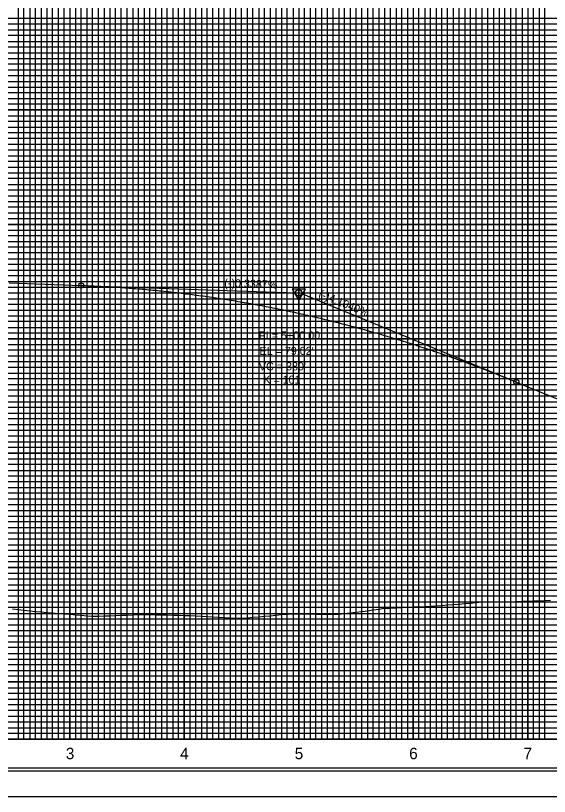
# Model space of a CAD drawing. Extents: x 2345490 to 2445302, y 465165 to 573888.
# Drawn here: x 2411148 to 2411614, y 553229 to 553912 of the extents above; entities that cross this region are included whole.
import ezdxf

# ---------------------------------------------------------------- set-up
doc = ezdxf.new("R2010")
doc.units = 0
for name, color, linetype in [('Old_Level_1', 7, 'Continuous'), ('Old_Level_18', 7, 'Continuous'), ('Old_Level_2', 7, 'Continuous'), ('Old_Level_41', 7, 'Continuous'), ('Old_Level_42', 7, 'Continuous'), ('Old_Level_43', 7, 'Continuous'), ('Old_Level_50', 7, 'Continuous'), ('Old_Level_51', 7, 'Continuous'), ('Old_Level_57', 7, 'Continuous'), ('Old_Level_63', 7, 'Continuous')]:
    doc.layers.add(name, color=color, linetype=linetype)

msp = doc.modelspace()

# ---------------------------------------------------------------- linework, layer by layer
at = {"layer": 'Old_Level_1'}
for points in [[(2411395.325, 553388.642), (2411400.325, 553388.628), (2411405.325, 553388.614), (2411410.325, 553388.532), (2411415.325, 553388.446), (2411420.325, 553388.35975), (2411425.325, 553388.27375), (2411430.325, 553388.4035), (2411435.325, 553389.0265), (2411440.325, 553389.6495), (2411445.325, 553390.2725), (2411450.325, 553390.8955), (2411455.325, 553391.5185), (2411460.325, 553392.1415), (2411465.325, 553392.863), (2411470.325, 553393.596), (2411475.325, 553393.8075), (2411480.325, 553394.0165), (2411485.325, 553394.26125), (2411490.325, 553394.50575), (2411495.325, 553394.7505), (2411500.325, 553394.995), (2411505.325, 553395.2395), (2411510.325, 553395.484), (2411515.325, 553395.77925), (2411520.325, 553396.16225), (2411525.325, 553396.545), (2411530.325, 553396.9275), (2411535.325, 553397.3095), (2411540.325, 553397.691), (2411545.325, 553398.1995), (2411550.325, 553398.758), (2411555.325, 553399.315), (2411560.325, 553399.38275), (2411565.325, 553399.38275), (2411570.325, 553399.38125), (2411575.325, 553399.37875), (2411580.325, 553399.3745), (2411585.325, 553399.52325), (2411590.325, 553399.687), (2411595.325, 553399.8505), (2411600.325, 553400.0215), (2411605.325, 553400.2075), (2411610.325, 553400.418), (2411615.325, 553400.84575)], [(2411145.325, 553393.193), (2411150.325, 553392.41375), (2411155.325, 553391.83725), (2411160.325, 553391.38025), (2411165.325, 553390.9235), (2411170.325, 553390.4665), (2411175.325, 553390.01525), (2411180.325, 553389.60575), (2411185.325, 553389.1965), (2411190.325, 553388.787), (2411195.325, 553388.37775), (2411200.325, 553387.96825), (2411205.325, 553387.559), (2411210.325, 553387.1495), (2411215.325, 553386.74025), (2411220.325, 553386.72375), (2411225.325, 553386.91875), (2411230.325, 553387.11375), (2411235.325, 553387.309), (2411240.325, 553387.504), (2411245.325, 553387.69925), (2411250.325, 553387.89425), (2411255.325, 553388.08925), (2411260.325, 553388.236), (2411265.325, 553388.11475), (2411270.325, 553387.9935), (2411275.325, 553387.87225), (2411280.325, 553387.751), (2411285.325, 553387.6295), (2411290.325, 553387.508), (2411295.325, 553387.38625), (2411300.325, 553387.26475), (2411305.325, 553387.02275), (2411310.325, 553386.732), (2411315.325, 553386.44125), (2411320.325, 553386.1505), (2411325.325, 553385.85975), (2411330.325, 553385.569), (2411335.325, 553385.27825), (2411340.325, 553384.9875), (2411345.325, 553384.831), (2411350.325, 553385.2565), (2411355.325, 553385.7285), (2411360.325, 553386.20025), (2411365.325, 553386.67225), (2411370.325, 553387.144), (2411375.325, 553387.616), (2411380.325, 553388.08775), (2411385.325, 553388.55975), (2411390.325, 553388.656), (2411395.325, 553388.642)]]:
    msp.add_lwpolyline(points, dxfattribs=at)
at = {"layer": 'Old_Level_18'}
msp.add_lwpolyline([(2412345.325, 554304.1845), (2410845.325, 554304.1845), (2410845.325, 553254.1845), (2412345.325, 553254.1845)], close=True, dxfattribs=at)
at = {"layer": 'Old_Level_2'}
for p, q in [((2411142.325, 553677.95375), (2411205.325, 553675.81975)), ((2411205.325, 553675.81975), (2411392.57675, 553669.4775)), ((2411585.325, 553591.4085), (2411397.86925, 553668.34025)), ((2411585.325, 553591.4085), (2411625.325, 553574.9925))]:
    msp.add_line(p, q, dxfattribs=at)
msp.add_lwpolyline([(2411401.25075, 553672.669), (2411389.50825, 553672.6545), (2411395.39175, 553662.53625)], close=True, dxfattribs=at)
for centre, radius in [((2411205.325, 553675.81975), 2.25), ((2411395.325, 553669.3845), 2.75), ((2411395.325, 553669.3845), 2.75), ((2411585.325, 553591.4085), 2.25)]:
    msp.add_circle(centre, radius, dxfattribs=at)
msp.add_spline([(2411205.325, 553675.81975), (2411212.925, 553675.53375), (2411220.525, 553675.1905), (2411228.125, 553674.79), (2411235.725, 553674.33225), (2411243.325, 553673.81725), (2411250.925, 553673.24525), (2411258.525, 553672.61575), (2411266.125, 553671.929), (2411273.725, 553671.18525), (2411281.325, 553670.384), (2411288.925, 553669.52575), (2411296.525, 553668.61), (2411304.125, 553667.63725), (2411311.725, 553666.60725), (2411319.325, 553665.52), (2411326.925, 553664.3755), (2411334.525, 553663.17375), (2411342.125, 553661.91475), (2411349.725, 553660.5985), (2411357.325, 553659.225), (2411364.925, 553657.79425), (2411372.525, 553656.3065), (2411380.125, 553654.76125), (2411387.725, 553653.15875), (2411395.325, 553651.49925), (2411402.925, 553649.7825), (2411410.525, 553648.00825), (2411418.125, 553646.177), (2411425.725, 553644.2885), (2411433.325, 553642.34275), (2411440.925, 553640.33975), (2411448.525, 553638.2795), (2411456.125, 553636.162), (2411463.725, 553633.98725), (2411471.325, 553631.75525), (2411478.925, 553629.46625), (2411486.525, 553627.11975), (2411494.125, 553624.716), (2411501.725, 553622.25525), (2411509.325, 553619.73725), (2411516.925, 553617.16175), (2411524.525, 553614.52925), (2411532.125, 553611.8395), (2411539.725, 553609.0925), (2411547.325, 553606.28825), (2411554.925, 553603.42675), (2411562.525, 553600.508), (2411570.125, 553597.532), (2411577.725, 553594.49875), (2411585.325, 553591.4085)], degree=3, dxfattribs=at)
at = {"layer": 'Old_Level_41'}
msp.add_line((2412345.325, 553279.1845), (2410845.325, 553279.1845), dxfattribs=at)
for points in [[(2411170.325, 554304.1845), (2411170.325, 553279.1845), (2411220.325, 553279.1845), (2411220.325, 554304.1845)], [(2411195.325, 554304.1845), (2411195.325, 553279.1845), (2411245.325, 553279.1845), (2411245.325, 554304.1845)], [(2411270.325, 554304.1845), (2411270.325, 553279.1845), (2411320.325, 553279.1845), (2411320.325, 554304.1845)], [(2411295.325, 554304.1845), (2411295.325, 553279.1845), (2411345.325, 553279.1845), (2411345.325, 554304.1845)], [(2411370.325, 554304.1845), (2411370.325, 553279.1845), (2411420.325, 553279.1845), (2411420.325, 554304.1845)], [(2411395.325, 554304.1845), (2411395.325, 553279.1845), (2411445.325, 553279.1845), (2411445.325, 554304.1845)], [(2411470.325, 554304.1845), (2411470.325, 553279.1845), (2411520.325, 553279.1845), (2411520.325, 554304.1845)], [(2411495.325, 554304.1845), (2411495.325, 553279.1845), (2411545.325, 553279.1845), (2411545.325, 554304.1845)], [(2411570.325, 554304.1845), (2411570.325, 553279.1845), (2411620.325, 553279.1845)], [(2411595.325, 554304.1845), (2411595.325, 553279.1845), (2411645.325, 553279.1845)], [(2412345.325, 553904.1845), (2410845.325, 553904.1845), (2410845.325, 553854.1845), (2412345.325, 553854.1845)], [(2412345.325, 553804.1845), (2410845.325, 553804.1845), (2410845.325, 553754.1845), (2412345.325, 553754.1845)], [(2412345.325, 553704.1845), (2410845.325, 553704.1845), (2410845.325, 553654.1845), (2412345.325, 553654.1845)], [(2412345.325, 553629.1845), (2410845.325, 553629.1845), (2410845.325, 553679.1845), (2412345.325, 553679.1845)], [(2412345.325, 553604.1845), (2410845.325, 553604.1845), (2410845.325, 553554.1845), (2412345.325, 553554.1845)], [(2412345.325, 553529.1845), (2410845.325, 553529.1845), (2410845.325, 553579.1845), (2412345.325, 553579.1845)], [(2412345.325, 553504.1845), (2410845.325, 553504.1845), (2410845.325, 553454.1845), (2412345.325, 553454.1845)], [(2412345.325, 553404.1845), (2410845.325, 553404.1845), (2410845.325, 553354.1845), (2412345.325, 553354.1845)], [(2412345.325, 553329.1845), (2410845.325, 553329.1845), (2410845.325, 553379.1845), (2412345.325, 553379.1845)], [(2412345.325, 553304.1845), (2410845.325, 553304.1845)]]:
    msp.add_lwpolyline(points, dxfattribs=at)
at = {"layer": 'Old_Level_42'}
for points in [[(2412345.325, 553829.1845), (2410845.325, 553829.1845), (2410845.325, 553879.1845), (2412345.325, 553879.1845)], [(2412345.325, 553729.1845), (2410845.325, 553729.1845), (2410845.325, 553779.1845), (2412345.325, 553779.1845)], [(2412345.325, 553429.1845), (2410845.325, 553429.1845), (2410845.325, 553479.1845), (2412345.325, 553479.1845)]]:
    msp.add_lwpolyline(points, dxfattribs=at)
at = {"layer": 'Old_Level_43'}
for points in [[(2411150.325, 554304.1845), (2411150.325, 553279.1845), (2411155.325, 553279.1845), (2411155.325, 554304.1845)], [(2411160.325, 554304.1845), (2411160.325, 553279.1845), (2411165.325, 553279.1845), (2411165.325, 554304.1845)], [(2411175.325, 554304.1845), (2411175.325, 553279.1845), (2411180.325, 553279.1845), (2411180.325, 554304.1845)], [(2411185.325, 554304.1845), (2411185.325, 553279.1845), (2411190.325, 553279.1845), (2411190.325, 554304.1845)], [(2411200.325, 554304.1845), (2411200.325, 553279.1845), (2411205.325, 553279.1845), (2411205.325, 554304.1845)], [(2411210.325, 554304.1845), (2411210.325, 553279.1845), (2411215.325, 553279.1845), (2411215.325, 554304.1845)], [(2411225.325, 554304.1845), (2411225.325, 553279.1845), (2411240.325, 553279.1845), (2411240.325, 554304.1845)], [(2411230.325, 554304.1845), (2411230.325, 553279.1845), (2411235.325, 553279.1845), (2411235.325, 554304.1845)], [(2411230.325, 554303.5845), (2411230.325, 553279.1845), (2411235.325, 553279.1845), (2411235.325, 554303.5845)], [(2411250.325, 554304.1845), (2411250.325, 553279.1845), (2411255.325, 553279.1845), (2411255.325, 554304.1845)], [(2411260.325, 554304.1845), (2411260.325, 553279.1845), (2411265.325, 553279.1845), (2411265.325, 554304.1845)], [(2411275.325, 554304.1845), (2411275.325, 553279.1845), (2411280.325, 553279.1845), (2411280.325, 554304.1845)], [(2411285.325, 554304.1845), (2411285.325, 553279.1845), (2411290.325, 553279.1845), (2411290.325, 554304.1845)], [(2411300.325, 554304.1845), (2411300.325, 553279.1845), (2411305.325, 553279.1845), (2411305.325, 554304.1845)], [(2411310.325, 554304.1845), (2411310.325, 553279.1845), (2411315.325, 553279.1845), (2411315.325, 554304.1845)], [(2411325.325, 554304.1845), (2411325.325, 553279.1845), (2411330.325, 553279.1845), (2411330.325, 554304.1845)], [(2411335.325, 554304.1845), (2411335.325, 553279.1845), (2411340.325, 553279.1845), (2411340.325, 554304.1845)], [(2411350.325, 554304.1845), (2411350.325, 553279.1845), (2411355.325, 553279.1845), (2411355.325, 554304.1845)], [(2411360.325, 554304.1845), (2411360.325, 553279.1845), (2411365.325, 553279.1845), (2411365.325, 554304.1845)], [(2411375.325, 554304.1845), (2411375.325, 553279.1845)], [(2411380.325, 554304.1845), (2411380.325, 553279.1845), (2411385.325, 553279.1845), (2411385.325, 554304.1845), (2411390.325, 554304.1845), (2411390.325, 553279.1845), (2411400.325, 553279.1845), (2411400.325, 554304.1845), (2411405.325, 554304.1845), (2411405.325, 553279.1845), (2411410.325, 553279.1845), (2411410.325, 554304.1845), (2411415.325, 554304.1845), (2411415.325, 553279.1845)], [(2411425.325, 553279.1845), (2411425.325, 554304.1845)], [(2411430.325, 554304.1845), (2411430.325, 553279.1845), (2411435.325, 553279.1845), (2411435.325, 554304.1845)], [(2411440.325, 554304.1845), (2411440.325, 553279.1845), (2411450.325, 553279.1845), (2411450.325, 554304.1845)], [(2411455.325, 554304.1845), (2411455.325, 553279.1845), (2411455.325, 553279.1845), (2411460.325, 553279.1845), (2411460.325, 554304.1845)], [(2411465.325, 554304.1845), (2411465.325, 553279.1845), (2411475.325, 553279.1845), (2411475.325, 554304.1845)], [(2411480.325, 554304.1845), (2411480.325, 553279.1845), (2411485.325, 553279.1845), (2411485.325, 554304.1845)], [(2411490.325, 554304.1845), (2411490.325, 553279.1845), (2411500.325, 553279.1845), (2411500.325, 554304.1845)], [(2411505.325, 554304.1845), (2411505.325, 553279.1845), (2411510.325, 553279.1845), (2411510.325, 554304.1845)], [(2411515.325, 554304.1845), (2411515.325, 553279.1845), (2411525.325, 553279.1845), (2411525.325, 554304.1845)], [(2411530.325, 554304.1845), (2411530.325, 553279.1845), (2411535.325, 553279.1845), (2411535.325, 554304.1845)], [(2411540.325, 554304.1845), (2411540.325, 553279.1845), (2411550.325, 553279.1845), (2411550.325, 554304.1845)], [(2411555.325, 554304.1845), (2411555.325, 553279.1845), (2411560.325, 553279.1845), (2411560.325, 554304.1845)], [(2411565.325, 554304.1845), (2411565.325, 553279.1845), (2411575.325, 553279.1845), (2411575.325, 554304.1845)], [(2411580.325, 554304.1845), (2411580.325, 553279.1845), (2411585.325, 553279.1845), (2411585.325, 554304.1845)], [(2411590.325, 554304.1845), (2411590.325, 553279.1845), (2411600.325, 553279.1845), (2411600.325, 554304.1845)], [(2411605.325, 554304.1845), (2411605.325, 553279.1845)], [(2411605.325, 553279.1845), (2411610.325, 553279.1845), (2411610.325, 554303.5845), (2411615.325, 554303.5845)], [(2412295.325, 553909.1845), (2410895.325, 553909.1845), (2410895.325, 553899.1845), (2412295.325, 553899.1845)], [(2412295.325, 553894.1845), (2410895.325, 553894.1845), (2410895.325, 553889.1845), (2412295.325, 553889.1845)], [(2412295.325, 553884.1845), (2410895.325, 553884.1845), (2410895.325, 553874.1845), (2412295.325, 553874.1845)], [(2412295.325, 553869.1845), (2410895.325, 553869.1845), (2410895.325, 553864.1845), (2412295.325, 553864.1845)], [(2412295.325, 553859.1845), (2410895.325, 553859.1845), (2410895.325, 553849.1845), (2412295.325, 553849.1845)], [(2412295.325, 553844.1845), (2410895.325, 553844.1845), (2410895.325, 553839.1845), (2412295.325, 553839.1845)], [(2412295.325, 553834.1845), (2410895.325, 553834.1845), (2410895.325, 553824.1845), (2412295.325, 553824.1845)], [(2412295.325, 553819.1845), (2410895.325, 553819.1845), (2410895.325, 553814.1845), (2412295.325, 553814.1845)], [(2412295.325, 553809.1845), (2410895.325, 553809.1845), (2410895.325, 553799.1845), (2412295.325, 553799.1845)], [(2412295.325, 553794.1845), (2410895.325, 553794.1845), (2410895.325, 553789.1845), (2412295.325, 553789.1845)], [(2412295.325, 553784.1845), (2410895.325, 553784.1845)], [(2410895.325, 553774.1845), (2412295.325, 553774.1845)], [(2412295.325, 553769.1845), (2410895.325, 553769.1845), (2410895.325, 553764.1845), (2412295.325, 553764.1845)], [(2412295.325, 553759.1845), (2410895.325, 553759.1845), (2410895.325, 553749.1845), (2412295.325, 553749.1845)], [(2412295.325, 553744.1845), (2410895.325, 553744.1845), (2410895.325, 553739.1845), (2412295.325, 553739.1845)], [(2412295.325, 553734.1845), (2410895.325, 553734.1845), (2410895.325, 553724.1845), (2412295.325, 553724.1845)], [(2412295.325, 553719.1845), (2410895.325, 553719.1845), (2410895.325, 553714.1845), (2412295.325, 553714.1845)], [(2412295.325, 553709.1845), (2410895.325, 553709.1845), (2410895.325, 553699.1845), (2412295.325, 553699.1845)], [(2412295.325, 553694.1845), (2410895.325, 553694.1845), (2410895.325, 553689.1845), (2412295.325, 553689.1845)], [(2412295.325, 553684.1845), (2410895.325, 553684.1845), (2410895.325, 553674.1845), (2412295.325, 553674.1845)], [(2412295.325, 553669.1845), (2410895.325, 553669.1845), (2410895.325, 553664.1845), (2412295.325, 553664.1845)], [(2412295.325, 553659.1845), (2410895.325, 553659.1845), (2410895.325, 553649.1845), (2412295.325, 553649.1845)], [(2412295.325, 553644.1845), (2410895.325, 553644.1845), (2410895.325, 553639.1845), (2412295.325, 553639.1845)], [(2412295.325, 553634.1845), (2410895.325, 553634.1845), (2410895.325, 553624.1845), (2412295.325, 553624.1845)], [(2412295.325, 553619.1845), (2410895.325, 553619.1845), (2410895.325, 553614.1845), (2412295.325, 553614.1845)], [(2412295.325, 553609.1845), (2410895.325, 553609.1845), (2410895.325, 553599.1845), (2412295.325, 553599.1845)], [(2412295.325, 553594.1845), (2410895.325, 553594.1845), (2410895.325, 553589.1845), (2412295.325, 553589.1845)], [(2412295.325, 553584.1845), (2410895.325, 553584.1845), (2410895.325, 553574.1845), (2412295.325, 553574.1845)], [(2412295.325, 553569.1845), (2410895.325, 553569.1845), (2410895.325, 553564.1845), (2412295.325, 553564.1845)], [(2412295.325, 553559.1845), (2410895.325, 553559.1845), (2410895.325, 553549.1845), (2412295.325, 553549.1845)], [(2412295.325, 553544.1845), (2410895.325, 553544.1845), (2410895.325, 553539.1845), (2412295.325, 553539.1845)], [(2412295.325, 553534.1845), (2410895.325, 553534.1845), (2410895.325, 553524.1845), (2412295.325, 553524.1845)], [(2412295.325, 553519.1845), (2410895.325, 553519.1845), (2410895.325, 553514.1845), (2412295.325, 553514.1845)], [(2412295.325, 553509.1845), (2410895.325, 553509.1845), (2410895.325, 553499.1845), (2412295.325, 553499.1845)], [(2412295.325, 553494.1845), (2410895.325, 553494.1845), (2410895.325, 553489.1845), (2412295.325, 553489.1845)], [(2412295.325, 553484.1845), (2410895.325, 553484.1845)], [(2410895.325, 553474.1845), (2412295.325, 553474.1845)], [(2412295.325, 553469.1845), (2410895.325, 553469.1845), (2410895.325, 553464.1845), (2412295.325, 553464.1845)], [(2412295.325, 553459.1845), (2410895.325, 553459.1845)], [(2410895.325, 553449.1845), (2412295.325, 553449.1845)], [(2412295.325, 553444.1845), (2410895.325, 553444.1845), (2410895.325, 553439.1845), (2412295.325, 553439.1845)], [(2412295.325, 553434.1845), (2410895.325, 553434.1845), (2410895.325, 553424.1845), (2412295.325, 553424.1845)], [(2412295.325, 553419.1845), (2410895.325, 553419.1845), (2410895.325, 553414.1845), (2412295.325, 553414.1845)], [(2412295.325, 553409.1845), (2410895.325, 553409.1845), (2410895.325, 553399.1845), (2412295.325, 553399.1845)], [(2412295.325, 553394.1845), (2410895.325, 553394.1845), (2410895.325, 553389.1845), (2412295.325, 553389.1845)], [(2412295.325, 553384.1845), (2410895.325, 553384.1845), (2410895.325, 553374.1845), (2412295.325, 553374.1845)], [(2412295.325, 553369.1845), (2410895.325, 553369.1845), (2410895.325, 553364.1845), (2412295.325, 553364.1845)], [(2412295.325, 553359.1845), (2410895.325, 553359.1845), (2410895.325, 553349.1845), (2412295.325, 553349.1845)], [(2412295.325, 553344.1845), (2410895.325, 553344.1845), (2410895.325, 553339.1845), (2412295.325, 553339.1845)], [(2412295.325, 553334.1845), (2410895.325, 553334.1845), (2410895.325, 553324.1845), (2412295.325, 553324.1845)], [(2412295.325, 553319.1845), (2410895.325, 553319.1845), (2410895.325, 553314.1845), (2412295.325, 553314.1845)], [(2412295.325, 553309.1845), (2410895.325, 553309.1845), (2410895.325, 553299.1845), (2412295.325, 553299.1845)], [(2412295.325, 553294.1845), (2410895.325, 553294.1845), (2410895.325, 553289.1845), (2412295.325, 553289.1845)], [(2412295.325, 553284.1845), (2410895.325, 553284.1845)]]:
    msp.add_lwpolyline(points, dxfattribs=at)
at = {"layer": 'Old_Level_50'}
msp.add_lwpolyline([(2412357.825, 554306.7345), (2410691.325, 554306.7345), (2410691.325, 553251.6345), (2412357.825, 553251.6345)], close=True, dxfattribs=at)
at = {"layer": 'Old_Level_51'}
msp.add_lwpolyline([(2412362.325, 554329.1845), (2410678.325, 554329.1845), (2410678.325, 553229.1845), (2412362.325, 553229.1845)], close=True, dxfattribs=at)
at = {"layer": 'Old_Level_57'}
for p, q in [((2410845.32525, 553829.18475), (2412695.32475, 553829.18475)), ((2411195.32475, 553279.18475), (2411195.32475, 553829.18475)), ((2411295.32475, 553279.28475), (2411295.32475, 553829.28475)), ((2411295.32475, 553279.18475), (2411295.32475, 553829.18475)), ((2411395.32475, 553279.28475), (2411395.32475, 553829.28475)), ((2411395.32475, 553279.18475), (2411395.32475, 553829.18475)), ((2411495.32475, 553279.28475), (2411495.32475, 553829.28475)), ((2411495.32475, 553279.18475), (2411495.32475, 553829.18475)), ((2411595.32475, 553279.28475), (2411595.32475, 553829.28475)), ((2411595.32475, 553279.18475), (2411595.32475, 553829.18475)), ((2410845.32525, 553779.18475), (2412695.32475, 553779.18475)), ((2410845.32525, 553729.18475), (2412695.32475, 553729.18475)), ((2410845.32525, 553679.18475), (2412695.32475, 553679.18475)), ((2410845.32525, 553629.18475), (2412695.32475, 553629.18475)), ((2410845.32525, 553579.18475), (2412695.32475, 553579.18475)), ((2410845.32525, 553529.18475), (2412695.32475, 553529.18475)), ((2410845.32525, 553479.18475), (2412695.32475, 553479.18475)), ((2410845.32525, 553429.18475), (2412695.32475, 553429.18475)), ((2410845.32525, 553379.18475), (2412695.32475, 553379.18475)), ((2410845.325, 553329.18475), (2412695.32475, 553329.18475)), ((2410845.32525, 553279.18475), (2412695.32475, 553279.18475))]:
    msp.add_line(p, q, dxfattribs=at)
at = {"layer": 'Old_Level_63'}
for p, q in [((2411195.325, 553682.4545), (2411195.325, 553879.60425)), ((2411195.325, 553675.4445), (2411195.325, 553591.718)), ((2410895.325, 553279.1845), (2412499.61925, 553279.1845))]:
    msp.add_line(p, q, dxfattribs=at)

# ---------------------------------------------------------------- texts
at = {"layer": 'Old_Level_1'}
for s, p in [('3', (2411191.88875, 553261.6845)), ('4', (2411291.731, 553261.6845)), ('5', (2411391.8235, 553261.6845)), ('6', (2411491.7645, 553261.6845)), ('7', (2411591.622, 553261.6845))]:
    msp.add_text(s, height=10, dxfattribs=at).set_placement(p)
at = {"layer": 'Old_Level_2'}
for s, rotation, p in [('(-)0.3387%', 358.06007778, (2411330.22525, 553674.59125)), ('(-)4.1040%', 337.68675278, (2411412.00625, 553665.78125))]:
    msp.add_text(s, height=7.000001, rotation=rotation, dxfattribs=at).set_placement(p)
for s, height, p in [('PI = 5+00.00', 7.0000005, (2411360.325, 553628.634)), ("EL = 79.02'", 7.0000005, (2411361.0765, 553615.1135)), ("VC = 380'", 7.000001, (2411360.56175, 553601.59025)), ('K = 101', 7.000001, (2411364.37925, 553589.95825))]:
    msp.add_text(s, height=height, dxfattribs=at).set_placement(p)

doc.saveas('drawing.dxf')
